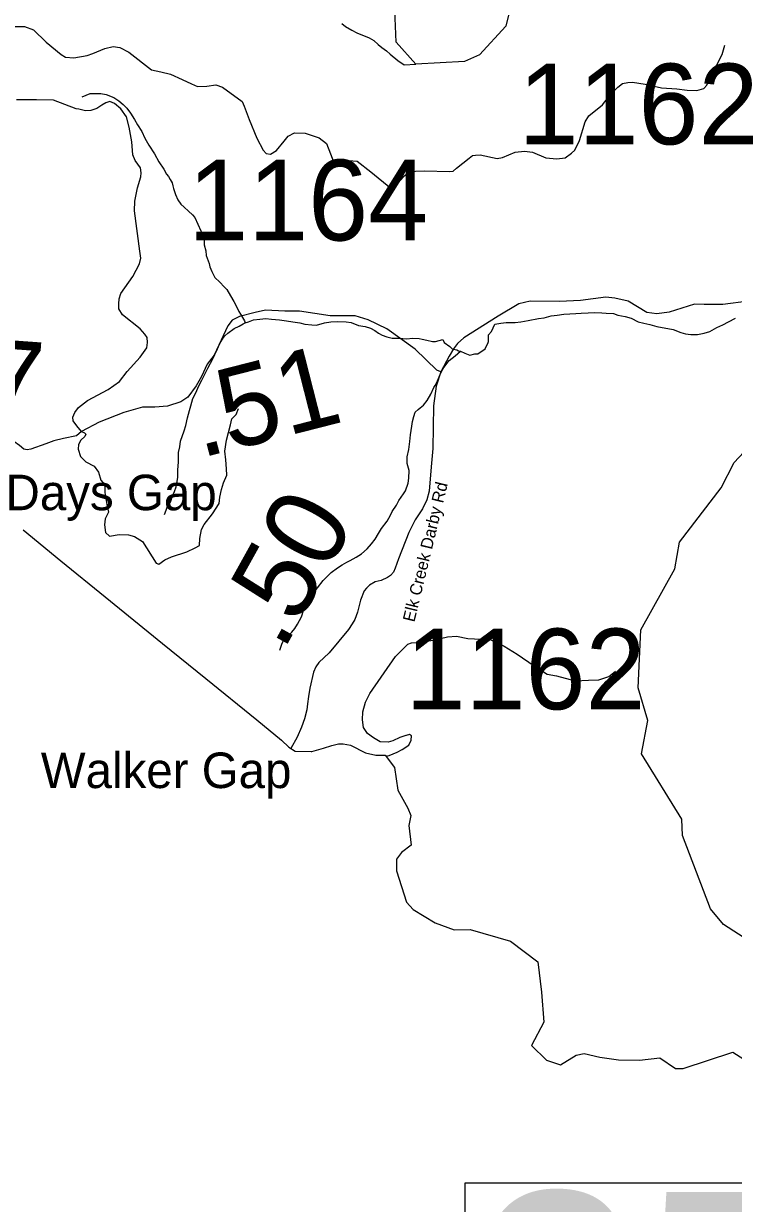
# Model space of a CAD drawing. Extents: x 1248224 to 1454986, y 825081 to 985870.
# Drawn here: x 1253369 to 1257767, y 862920 to 870230 of the extents above; entities that cross this region are included whole.
import ezdxf

# ---------------------------------------------------------------- set-up
doc = ezdxf.new("R2010")
doc.units = 0
for name, color, linetype in [('Exist Boundary Political CountyLine', 7, 'Continuous'), ('Exist Geographical Mountain Summit Label', 7, 'Continuous'), ('Exist Hydrographic Creek Single Shore', 7, 'Continuous'), ('Exist Hydrographic Misc Water Feature', 7, 'Continuous'), ('Exist Road Non-System Type 51', 7, 'Continuous'), ('Exist Road Secondary Mileage Hundredths English Label', 7, 'Continuous'), ('Exist Road Secondary Structure Standard Bridge Number Label', 7, 'Continuous'), ('Exist Road Secondary Type 41 Attributed', 7, 'Continuous'), ('Exist Road Secondary Type 51 Attributed', 7, 'Continuous'), ('Exist Road Secondary Type 51 Label', 7, 'Continuous'), ('Exist Road Secondary Type 51 Number Label', 7, 'Continuous')]:
    doc.layers.add(name, color=color, linetype=linetype)

msp = doc.modelspace()

# ---------------------------------------------------------------- linework, layer by layer
at = {"layer": 'Exist Boundary Political CountyLine'}
for points in [[(1253367.5, 867092.1), (1253600.5, 866901.7), (1253874.5, 866678.1), (1254229.5, 866389.1), (1254497.5, 866172.8), (1254813.5, 865915.1), (1254966.5, 865789.8), (1255013.5, 865746.1), (1255051.7, 865722.4)], [(1255051.7, 865722.4), (1255150.2, 865718.7), (1255155, 865719.3), (1255228.1, 865739.9), (1255279, 865757.4), (1255319.5, 865767), (1255349.8, 865767), (1255394.3, 865758.2), (1255488.5, 865712.1), (1255552.1, 865696.2), (1255609.3, 865696.2), (1255666.5, 865619.8), (1255688.8, 865479.8), (1255749.2, 865368.5), (1255768.3, 865323.9), (1255755.6, 865260.3), (1255771.5, 865139.4), (1255711, 865094.8), (1255679.2, 865053.5), (1255679.2, 864980.3), (1255741.3, 864786.2), (1255782.6, 864741.7), (1255919.3, 864658.9), (1256037, 864614.4), (1256136.6, 864616.5), (1256386.6, 864545.3), (1256555.6, 864416.9), (1256577.5, 864229.4), (1256593.4, 864041.7), (1256517.1, 863898.5), (1256609.3, 863806.2), (1256695.2, 863777.6), (1256793.7, 863838), (1256841.4, 863847.6), (1256940, 863825.3), (1257054.5, 863809.4), (1257184.8, 863806.2), (1257312, 863822.1), (1257407.4, 863755.3), (1257455.1, 863755.3), (1257763.5, 863857.1), (1257906.6, 863764.9)]]:
    msp.add_lwpolyline(points, dxfattribs=at)
at = {"layer": 'Exist Hydrographic Creek Single Shore'}
for points in [[(1258139.6, 864512.9), (1258010.5, 864524.3), (1257861.6, 864547), (1257705.6, 864648.6), (1257624.5, 864745.4), (1257452.6, 865198.6), (1257447.6, 865300.4), (1257198.5, 865705.9), (1257237.5, 865912), (1257176.5, 866113.4), (1257193.5, 866474.1), (1257403.5, 866850.7), (1257433.5, 867017.6), (1257691.5, 867353.8), (1257771.5, 867509.9), (1257951.5, 867703.1), (1258003.5, 867803.9), (1258346.9, 868463.9), (1258543.5, 869007.7), (1258926.5, 869427.1), (1259146.4, 869715.2), (1259287.1, 869960.8), (1259254.6, 870194.7), (1259150.8, 870460.3)], [(1254742.8, 868375.3), (1254762.9, 868382.8), (1254793.4, 868393.9), (1254833.4, 868399), (1254869.5, 868402), (1254905.4, 868399.1), (1254955.5, 868393.8), (1254997.3, 868388.7), (1255037.2, 868381.7), (1255081, 868376.5), (1255112.8, 868367.7), (1255154.7, 868362.7), (1255184.7, 868361.8), (1255233.1, 868374.7), (1255273.3, 868381.5), (1255315.4, 868384.5), (1255367.3, 868381.1), (1255399.3, 868378.3), (1255444.8, 868359.2), (1255484.7, 868352.1), (1255518.4, 868343.3), (1255546.1, 868328.5), (1255567.7, 868311.9), (1255591.4, 868299.3), (1255619.2, 868288.5), (1255652.9, 868281.7), (1255696.9, 868280.5), (1255740.9, 868277.5), (1255781.1, 868280.4), (1255819.1, 868279.4), (1255838.9, 868274.9), (1255866.8, 868268.2), (1255902.4, 868259.8), (1255922.2, 868259.8), (1255966.6, 868273.4), (1255974.9, 868254.5), (1256009.1, 868229.6), (1256024.7, 868214.6)], [(1256075.7, 868200.8), (1256104, 868188), (1256134.4, 868174.8), (1256164.2, 868182.7), (1256183.1, 868182.7), (1256229.1, 868215), (1256246.9, 868253.9), (1256249.1, 868259.8), (1256250.6, 868302.1), (1256269.2, 868322.6), (1256289.7, 868367.4), (1256325.8, 868374.5), (1256360, 868377.5), (1256414, 868378.1), (1256450.1, 868381.2), (1256496.3, 868390), (1256558.8, 868402.4), (1256594.9, 868407.5), (1256637.2, 868418.4), (1256675.3, 868423.5), (1256715.6, 868428.4), (1256791.7, 868432.5), (1256823.9, 868435.7), (1256867.9, 868438.5), (1256908, 868439.5), (1256951.9, 868438.3), (1256977.9, 868435.7), (1257023.8, 868432.5), (1257051.6, 868423.8), (1257097.4, 868414.5), (1257133.2, 868403.7), (1257176.7, 868382.6), (1257212.5, 868373.5), (1257250.2, 868364.6), (1257291.9, 868353.5), (1257393.6, 868334.9), (1257441.1, 868315.6), (1257470.9, 868306.8), (1257502.8, 868304), (1257544.9, 868303), (1257585.1, 868311.9), (1257621.4, 868323), (1257664.1, 868345.8), (1257700.5, 868363), (1257737.1, 868382), (1257779.7, 868405)], [(1254956.8, 866348.2), (1254969.6, 866384), (1254976, 866399.8), (1254982.4, 866411.7), (1255009.1, 866439.1), (1255031.6, 866458.4), (1255050.3, 866481.9), (1255066.9, 866509.6), (1255090.1, 866553.1), (1255103.1, 866592.8), (1255109.7, 866610.5), (1255120.3, 866640.3), (1255137.1, 866670), (1255164, 866701.2), (1255190.9, 866734.5), (1255226, 866779.7), (1255248.6, 866801.1), (1255275.2, 866828.5), (1255314.1, 866857.5), (1255342.6, 866876.8), (1255371, 866892), (1255393.3, 866903.4), (1255429.8, 866924.5), (1255462.3, 866943.7), (1255497.2, 866974.8), (1255524, 867006.1), (1255546.8, 867035.6), (1255567.7, 867071), (1255586.5, 867100.6), (1255621.8, 867145.8), (1255642.7, 867183.2), (1255653.3, 867206.9), (1255680.3, 867246.3), (1255695.1, 867273.9), (1255722.1, 867315.3), (1255734.7, 867334.9), (1255751.9, 867382.5), (1255756.7, 867412.5), (1255757.8, 867460.4), (1255745.1, 867504.8), (1255746.1, 867544.8), (1255755.3, 867590.6), (1255762.6, 867640.5), (1255765.6, 867682.4), (1255774.9, 867736.2), (1255779.8, 867764), (1255786.6, 867795.9), (1255795.2, 867821.7), (1255813.7, 867839.3), (1255826, 867848.9), (1255846.5, 867866.4), (1255869.3, 867893.9), (1255892.2, 867933.3), (1255911.2, 867974.8), (1255919.6, 867986.6), (1255934.4, 868016.2), (1255949.3, 868055.9), (1255960, 868077.6), (1255972.5, 868099.4), (1256005.7, 868142.5), (1256042.4, 868171.6), (1256075.7, 868200.8)], [(1256024.7, 868214.6), (1256052.7, 868209.2), (1256064.4, 868202.7), (1256075.7, 868200.8)]]:
    msp.add_lwpolyline(points, dxfattribs=at)
at = {"layer": 'Exist Hydrographic Misc Water Feature'}
for points in [[(1256412.5, 870445.5), (1256356.4, 870213.6), (1256193.5, 870036.3), (1256100.5, 869995.5), (1255800.4, 869978.5), (1255678.4, 870115.5), (1255662.4, 870463.8)], [(1255341.1, 870231.2), (1255364.5, 870212.5), (1255402.1, 870189.6), (1255433.5, 870172.8), (1255510.7, 870140.8), (1255538.4, 870124), (1255565.8, 870101.2), (1255589.3, 870080.7), (1255617, 870061.9), (1255640.3, 870041.3), (1255687.4, 870002.1), (1255726.7, 869975), (1255800.4, 869978.5)], [(1253732.1, 869776.3), (1253782.8, 869797), (1253818.7, 869796.1), (1253848.8, 869797.3), (1253880.7, 869790.5), (1253928.1, 869771.3), (1253959.6, 869750.4), (1253987.2, 869727.7), (1254008.5, 869705.1), (1254031.8, 869674.5), (1254056.8, 869635.8), (1254075.9, 869603.3), (1254100.9, 869560.7), (1254119.8, 869520.2), (1254144.7, 869475.5), (1254179.4, 869422.5), (1254206.2, 869373.9), (1254238.9, 869326.9), (1254254.2, 869296.5), (1254267.8, 869282.1), (1254277.2, 869263.9), (1254288.8, 869243.6), (1254294.5, 869225.4), (1254298, 869207.4), (1254310.9, 869171), (1254324.2, 869138.6), (1254343.4, 869110.1), (1254364.9, 869091.5), (1254390.3, 869066.8), (1254415.8, 869044.2), (1254429.4, 869027.9), (1254467.3, 868944.8), (1254482.6, 868916.3), (1254487.7, 868884.2), (1254489.1, 868858.2), (1254498.1, 868821.9), (1254501.5, 868793.8), (1254518.1, 868743.3), (1254523.5, 868723.1), (1254534.8, 868692.8), (1254554, 868656.3), (1254585.2, 868627.5), (1254612.4, 868598.8), (1254628.1, 868582.4), (1254651.1, 868543.7), (1254672.1, 868507.2), (1254693.2, 868468.7), (1254702.5, 868446.3), (1254714.2, 868430), (1254739, 868387.4), (1254742.8, 868375.3)], [(1254241.9, 867187.3), (1254252.6, 867215.1), (1254261, 867238.9), (1254279.8, 867264.4), (1254290.9, 867304.2), (1254303.5, 867329.8), (1254314.4, 867359.6), (1254325.8, 867417.4), (1254325.1, 867465.4), (1254328.2, 867513.3), (1254329.7, 867571.4), (1254336.7, 867607.1), (1254341.6, 867643.1), (1254363.4, 867706.6), (1254374.2, 867740.3), (1254385.3, 867788), (1254396.6, 867831.8), (1254405.3, 867861.6), (1254418.4, 867907.3), (1254437.6, 867946.8), (1254452.5, 867980.4), (1254473.5, 868019.9), (1254496.5, 868065.3), (1254511.4, 868095), (1254540.9, 868152.3), (1254553.6, 868180), (1254570.6, 868215.5), (1254583.3, 868243.2), (1254591.6, 868257.1), (1254608.3, 868284.6), (1254616.6, 868294.5), (1254635.1, 868312), (1254673.8, 868341), (1254704.2, 868354.3), (1254730.6, 868369.5), (1254742.8, 868375.3)]]:
    msp.add_lwpolyline(points, dxfattribs=at)
at = {"layer": 'Exist Road Non-System Type 51'}
for points in [[(1253313.5, 870210.9), (1253375.7, 870210.9), (1253430.2, 870191.5), (1253509.9, 870115.5), (1253601.3, 870037.7), (1253628.5, 870022.1), (1253681, 870018.2), (1253762.7, 870031.9), (1253797.7, 870043.5), (1253873.6, 870074.7), (1253924.1, 870088.3), (1253965, 870082.5), (1254021.4, 870053.3), (1254161.4, 869942.3), (1254218.8, 869931.1), (1254279.1, 869915.6), (1254351, 869884.4), (1254409.4, 869857.2), (1254446.3, 869839.7), (1254504.7, 869841.6), (1254561.1, 869849.4), (1254601.9, 869835.8), (1254724.4, 869746.3), (1254736.1, 869719), (1254767.2, 869635.3), (1254813.9, 869520.5), (1254852.8, 869444.6), (1254871.6, 869425.9), (1254898.8, 869420.1), (1254935.8, 869443.4), (1254984.4, 869501.8), (1255007.7, 869533), (1255048.6, 869552.4), (1255114.7, 869550.5), (1255200.3, 869521.3), (1255247, 869486.2), (1255270.3, 869422), (1255287.8, 869379.2), (1255324.7, 869361.7), (1255385, 869381.2), (1255435.6, 869377.3), (1255521.2, 869311.1), (1255643.7, 869209.9)], [(1255643.7, 869209.9), (1255673.7, 869216.5), (1255697.7, 869252.5), (1255731.7, 869288.5), (1255755.7, 869308.6), (1255797.7, 869314.6), (1255855.7, 869316.6), (1256005.7, 869312.6), (1256031.7, 869314.6), (1256051.7, 869334.6), (1256129.7, 869396.6), (1256149.7, 869412.6), (1256169.7, 869414.6), (1256197.7, 869416.6), (1256303.7, 869394.6), (1256335.7, 869400.6), (1256415.6, 869432.6), (1256473.6, 869438.6), (1256521.6, 869432.6), (1256605.6, 869398.6), (1256673.6, 869392.6), (1256725.6, 869398.6), (1256763.6, 869426.6), (1256783.6, 869444.6), (1256813.6, 869504.7), (1256849.6, 869620.8), (1256871.6, 869658.8), (1256955.6, 869726.8), (1257007.6, 869792.9), (1257051.6, 869836.9), (1257079.6, 869858.9), (1257113.6, 869864.9), (1257141.6, 869866.9), (1257219.6, 869854.9), (1257321.6, 869830.9), (1257415.5, 869824.9), (1257479.5, 869816.9), (1257539.5, 869814.9), (1257583.5, 869826.9), (1257601.5, 869848.9), (1257625.5, 869902.9), (1257663.5, 869975), (1257697.5, 870039), (1257713.5, 870097.1)], [(1253727.2, 867702.3), (1253747.2, 867694), (1253755, 867686.2), (1253749.1, 867670.7), (1253723.8, 867649.3), (1253710.2, 867622), (1253708.3, 867592.8), (1253721.9, 867548.1), (1253755, 867515), (1253807.5, 867487.7), (1253832.7, 867450.8), (1253848.3, 867400.2), (1253873.6, 867372.9), (1253873.6, 867324.2), (1253885.3, 867250.3), (1253895, 867203.6), (1253875.5, 867160.8), (1253871.6, 867123.8), (1253877.5, 867077.1), (1253900.8, 867053.7), (1253961.1, 867063.5), (1254019.4, 867061.5), (1254056.4, 867051.8), (1254105, 867020.6), (1254190.6, 866886.4), (1254206.2, 866880.5), (1254245, 866907.8), (1254285.9, 866925.3), (1254381.2, 866956.4), (1254431.7, 866981.7), (1254459, 866995.3), (1254460.9, 867040.1), (1254470.6, 867094.6), (1254488.1, 867125.7), (1254540.7, 867191.9), (1254581.5, 867256.1), (1254585.4, 867295.1), (1254595.1, 867343.7), (1254608.7, 867384.6), (1254628.2, 867431.3), (1254626.2, 867470.2), (1254622.3, 867526.7), (1254616.5, 867581.1), (1254626.2, 867649.3), (1254651.2, 867743.5), (1254658.9, 867780.5), (1254686.2, 867807.7), (1254699.8, 867844.7)], [(1255613.8, 865690.2), (1255634.4, 865695.6), (1255684.8, 865716.2), (1255714.6, 865732.3), (1255755.9, 865759.8), (1255769.6, 865789.6), (1255771.9, 865817.1), (1255760.4, 865824), (1255739.8, 865819.4), (1255737.5, 865819.4), (1255700.8, 865805.7), (1255657.3, 865785), (1255627.5, 865778.1), (1255579.3, 865780.4), (1255538.1, 865803.4), (1255499.1, 865830.9), (1255476.2, 865867.6), (1255469.3, 865915.8), (1255471.6, 865966.3), (1255487.7, 866025.9), (1255515.2, 866078.7), (1255673.3, 866308.1), (1255749, 866383.8), (1255771.9, 866392.9), (1255820, 866395.2), (1255916.3, 866411.3), (1255996.5, 866429.6), (1256051.6, 866434.2), (1256122.6, 866420.5), (1256205.1, 866415.9), (1256264.7, 866411.3), (1256347.3, 866372.3), (1256427.5, 866321.8), (1256532.9, 866250.7), (1256613.2, 866197.9), (1256670.5, 866188.8), (1256787.4, 866156.7), (1256868.7, 866161.4), (1256932.9, 866163.6), (1256994.8, 866184.3), (1257036.1, 866216.4)]]:
    msp.add_lwpolyline(points, dxfattribs=at)
at = {"layer": 'Exist Road Secondary Structure Standard Bridge Number Label'}
msp.add_lwpolyline([(1256105, 863047.8), (1259820.9, 863047.8), (1259820.9, 861511.3), (1256105, 861511.3)], close=True, dxfattribs=at)
at = {"layer": 'Exist Road Secondary Type 41 Attributed'}
for points in [[(1253727.2, 867702.3), (1253699.6, 867736.9), (1253677, 867768.7), (1253674.5, 867792.1), (1253686.2, 867820.5), (1253709.6, 867851.5), (1253764.8, 867894.1), (1253892.6, 867963), (1253963.4, 868012.5), (1254010.6, 868073.9), (1254090.8, 868163.7), (1254133.3, 868220.3), (1254138, 868253.4), (1254135.7, 868284.1), (1254121.5, 868305.4), (1254090.8, 868338.4), (1253981.9, 868425.3), (1253959.3, 868462.1), (1253958.5, 868493.8), (1253961, 868524), (1253972.7, 868558.2), (1254046.7, 868662.8), (1254087.7, 868741.4), (1254096, 868775.7), (1254089.4, 868819.2), (1254056.3, 869069.3), (1254058.8, 869129.5), (1254075.1, 869212.3), (1254095.2, 869280.9), (1254098.6, 869306), (1254093.5, 869336.9), (1254060, 869381.8), (1254047.1, 869415.6), (1254039.6, 869497.5), (1254023.7, 869587.9), (1254007, 869651.4), (1253972.7, 869702.5), (1253933.4, 869734.2), (1253904.1, 869746.8), (1253878.2, 869739.3), (1253853.1, 869723.4), (1253823, 869703.3), (1253786.2, 869691.6), (1253751.9, 869689.1), (1253712.6, 869699.9), (1253694.2, 869702.5), (1253555, 869754.9), (1253448.9, 869757.2), (1253326.2, 869757.2)], [(1255954.1, 868071.1), (1255930.1, 868082.6), (1255795.7, 868211.5), (1255619.6, 868338.5), (1255504.1, 868395.3), (1255422.6, 868418.1), (1255269.3, 868419.9), (1255079, 868448.2), (1254988.2, 868448.2), (1254868.9, 868453.9), (1254804.5, 868438.7), (1254707.9, 868414.1), (1254660.6, 868391.3), (1254634.1, 868357.2), (1254549.3, 868176.3), (1254507.6, 868119.4), (1254471.7, 868043.6), (1254437.6, 867984.9), (1254386.5, 867914.8), (1254342.9, 867886.4), (1254261.5, 867859.8), (1254181.9, 867854.1), (1254106.2, 867854.1), (1253990.7, 867820), (1253837.3, 867759.4), (1253727.2, 867702.3)], [(1253727.2, 867702.3), (1253697.5, 867675.8), (1253617.2, 867659.9), (1253557, 867644.1), (1253506.8, 867625.7), (1253415.2, 867593.9), (1253391.4, 867588.4), (1253371.2, 867593.9), (1253343.7, 867616), (1253308.8, 867639.9), (1253283.1, 867641.7), (1253237.3, 867630.7), (1253191.4, 867612.3), (1253109.5, 867594.7), (1253060.2, 867578.8), (1252940.5, 867519.4), (1252872.7, 867495.9)]]:
    msp.add_lwpolyline(points, dxfattribs=at)
at = {"layer": 'Exist Road Secondary Type 51 Attributed'}
for points in [[(1258291.7, 868873.2), (1258244.4, 868782.3), (1258176.2, 868710.3), (1258115.6, 868630.7), (1258083.4, 868592.8), (1258015.2, 868551.1), (1257860.8, 868510.1), (1257701.8, 868489.3), (1257586.3, 868489.3), (1257525.7, 868491.2), (1257368.5, 868441.9), (1257292.8, 868430.6), (1257231.5, 868439.5), (1257115.9, 868509.7), (1257032.6, 868528.6), (1256975.8, 868534.3), (1256818.7, 868513.4), (1256689.9, 868507.8), (1256508.1, 868509.7), (1256438.1, 868492.6), (1256310.3, 868417.6), (1256096.9, 868282.5), (1256057.8, 868247.3), (1256032.3, 868215)], [(1256032.3, 868215), (1256006.9, 868169), (1255954.1, 868071.1)], [(1255954.1, 868071.1), (1255924.6, 867982.5), (1255908.1, 867861.5), (1255903.9, 867597.2), (1255895.2, 867483.5), (1255881.8, 867333.7), (1255867.6, 867278.5), (1255840, 867223.3), (1255796, 867155.6), (1255756.7, 867077), (1255692.7, 866913.9), (1255671.8, 866856.2), (1255660.1, 866831.1), (1255641.7, 866810.2), (1255624.2, 866798.4), (1255584, 866780), (1255547.2, 866770.8), (1255512.9, 866750.8), (1255494.5, 866732.4), (1255478.6, 866715.6), (1255457.3, 866657.9), (1255437.2, 866582.7), (1255421.3, 866538.3), (1255405.4, 866510.7), (1255382, 866474.8), (1255321.8, 866402.8), (1255262, 866330.9), (1255198.4, 866271.5), (1255180, 866243.9), (1255165.8, 866211.3), (1255142.8, 866111.8), (1255133.6, 866059.9), (1255128.6, 866015.6), (1255124.4, 865977.1), (1255110.2, 865921.9), (1255091.8, 865870.9), (1255065, 865808.1), (1255025, 865739)]]:
    msp.add_lwpolyline(points, dxfattribs=at)

# ---------------------------------------------------------------- texts
at = {"layer": 'Exist Geographical Mountain Summit Label'}
for s, p in [('Days Gap', (1253257.4, 867214.7)), ('Walker Gap', (1253475.8, 865493.1))]:
    msp.add_text(s, height=220, dxfattribs=at).set_placement(p)
at = {"layer": 'Exist Road Secondary Mileage Hundredths English Label'}
for s, rotation, p in [('.17', 355.91243, (1252549.6, 867819.3)), ('.51', 14.31129, (1254463.1, 867536.7)), ('.50', 60.9471, (1254975.7, 866333.6))]:
    msp.add_text(s, height=500, rotation=rotation, dxfattribs=at).set_placement(p)
at = {"layer": 'Exist Road Secondary Structure Standard Bridge Number Label'}
msp.add_text('355', height=1400, dxfattribs=at).set_placement((1256155.2, 861590.4))
at = {"layer": 'Exist Road Secondary Type 51 Label'}
msp.add_text('Elk Creek Darby Rd', height=75, rotation=76.44553, dxfattribs=at).set_placement((1255790.3, 866517.5))
at = {"layer": 'Exist Road Secondary Type 51 Number Label'}
for s, p in [('1162', (1256435.1, 869481.6)), ('1164', (1254388.6, 868886)), ('1162', (1255735.5, 865980.9))]:
    msp.add_text(s, height=500, dxfattribs=at).set_placement(p)

doc.saveas('drawing.dxf')
